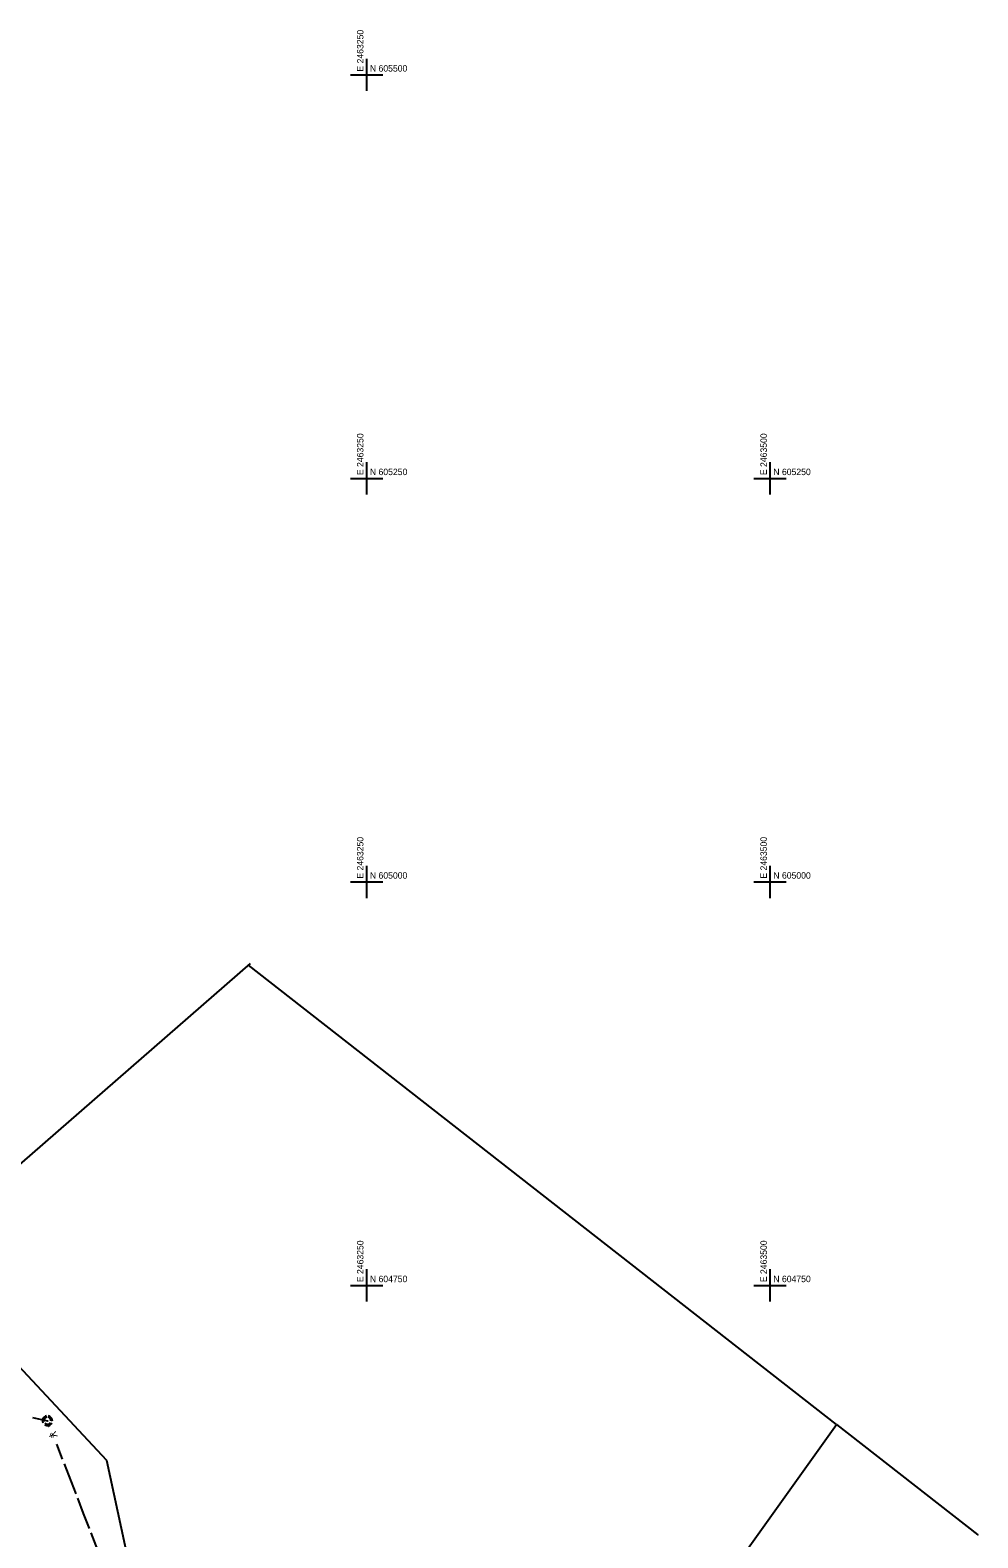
# Model space of a CAD drawing. Extents: x 2443269 to 2494951, y 591171 to 622130.
# Drawn here: x 2463041 to 2463629, y 604594 to 605528 of the extents above; entities that cross this region are included whole.
import ezdxf

# ---------------------------------------------------------------- set-up
doc = ezdxf.new("R2010")
doc.units = 0
for name, color, linetype in [('SURVEY - CENTERLINE - Existing Roads', 7, 'Continuous'), ('SURVEY - CONTROL - Grid', 7, 'Continuous'), ('SURVEY - CONTROL - Grid Text', 7, 'Continuous'), ('SURVEY - PROPERTY - Property Lines', 7, 'Continuous'), ('SURVEY - PROPERTY - ROW Lines', 7, 'Continuous'), ('SURVEY - UTILITIES - Sanitary Sewer with Text', 7, 'Continuous')]:
    doc.layers.add(name, color=color, linetype=linetype)

# ---------------------------------------------------------------- blocks, each defined once
blk = doc.blocks.new('xmh')
at = {"layer": 'SURVEY - CENTERLINE - Existing Roads'}
for p, q in [((-2.948, 0.825), (-3.065, 0.141)), ((-3.065, 0.141), (-3.065, 0.141)), ((-3.065, 0.141), (-3.03, -0.551)), ((-2.684, 1.466), (-2.948, 0.825)), ((-2.948, 0.825), (-2.948, 0.825)), ((-2.286, 2.034), (-2.684, 1.466)), ((-2.684, 1.466), (-2.684, 1.466)), ((-1.773, 2.501), (-2.286, 2.034)), ((-2.286, 2.034), (-2.286, 2.034)), ((-2.167, 0.395), (-2.198, -0.058)), ((-2.039, 0.831), (-2.167, 0.395)), ((-2.167, 0.395), (-2.167, 0.395)), ((-1.822, 1.23), (-2.039, 0.831)), ((-2.039, 0.831), (-2.039, 0.831)), ((-1.525, 1.574), (-1.822, 1.23)), ((-1.822, 1.23), (-1.822, 1.23)), ((-1.171, 2.844), (-1.773, 2.501)), ((-1.773, 2.501), (-1.773, 2.501)), ((-1.161, 1.847), (-1.525, 1.574)), ((-1.525, 1.574), (-1.525, 1.574)), ((-0.508, 3.048), (-1.171, 2.844)), ((-1.171, 2.844), (-1.171, 2.844)), ((-0.748, 2.036), (-1.161, 1.847)), ((-1.161, 1.847), (-1.161, 1.847)), ((-0.304, 2.133), (-0.748, 2.036)), ((-0.748, 2.036), (-0.748, 2.036)), ((1.042, 2.883), (0.508, 3.048)), ((0.864, 2.014), (0.508, 2.133)), ((1.194, 1.835), (0.864, 2.014)), ((0.864, 2.014), (0.864, 2.014)), ((1.539, 2.628), (1.042, 2.883)), ((1.042, 2.883), (1.042, 2.883)), ((1.487, 1.599), (1.194, 1.835)), ((1.194, 1.835), (1.194, 1.835)), ((1.734, 1.316), (1.487, 1.599)), ((1.487, 1.599), (1.487, 1.599)), ((1.985, 2.291), (1.539, 2.628)), ((1.539, 2.628), (1.539, 2.628)), ((1.927, 0.994), (1.734, 1.316)), ((1.734, 1.316), (1.734, 1.316)), ((2.061, 0.643), (1.927, 0.994)), ((1.927, 0.994), (1.927, 0.994)), ((2.366, 1.882), (1.985, 2.291)), ((1.985, 2.291), (1.985, 2.291)), ((2.13, 0.274), (2.061, 0.643)), ((2.061, 0.643), (2.061, 0.643)), ((2.133, -0.101), (2.13, 0.274)), ((2.13, 0.274), (2.13, 0.274)), ((2.671, 1.413), (2.366, 1.882)), ((2.366, 1.882), (2.366, 1.882)), ((2.89, 0.899), (2.671, 1.413)), ((2.671, 1.413), (2.671, 1.413)), ((3.017, 0.354), (2.89, 0.899)), ((2.89, 0.899), (2.89, 0.899)), ((3.048, -0.203), (3.017, 0.354)), ((3.017, 0.354), (3.017, 0.354)), ((-3.03, -0.551), (-3.03, -0.551)), ((-3.03, -0.551), (-2.844, -1.219)), ((-2.198, -0.058), (-2.198, -0.058)), ((-2.198, -0.058), (-2.133, -0.508)), ((-1.625, -1.422), (-1.25, -1.756)), ((-1.625, -2.54), (-1.054, -2.827)), ((-1.25, -1.756), (-1.25, -1.756)), ((-1.25, -1.756), (-0.808, -1.995)), ((-1.054, -2.827), (-1.054, -2.827)), ((-1.054, -2.827), (-0.436, -2.988)), ((-0.808, -1.995), (-0.808, -1.995)), ((-0.808, -1.995), (-0.323, -2.125)), ((-0.436, -2.988), (-0.436, -2.988)), ((-0.436, -2.988), (0.202, -3.016)), ((-0.323, -2.125), (-0.323, -2.125)), ((-0.323, -2.125), (0.178, -2.14)), ((0.178, -2.14), (0.67, -2.038)), ((0.178, -2.14), (0.178, -2.14)), ((0.202, -3.016), (0.832, -2.91)), ((0.202, -3.016), (0.202, -3.016)), ((0.67, -2.038), (1.125, -1.825)), ((0.67, -2.038), (0.67, -2.038)), ((0.832, -2.91), (1.426, -2.675)), ((0.832, -2.91), (0.832, -2.91)), ((1.125, -1.825), (1.518, -1.512)), ((1.125, -1.825), (1.125, -1.825)), ((1.426, -2.675), (1.958, -2.32)), ((1.426, -2.675), (1.426, -2.675)), ((1.518, -1.512), (1.828, -1.117)), ((1.518, -1.512), (1.518, -1.512)), ((1.958, -2.32), (2.403, -1.862)), ((1.958, -2.32), (1.958, -2.32)), ((2.403, -1.862), (2.743, -1.32)), ((2.403, -1.862), (2.403, -1.862))]:
    blk.add_line(p, q, dxfattribs=at)

msp = doc.modelspace()

# ---------------------------------------------------------------- linework, layer by layer
at = {"layer": 'SURVEY - CONTROL - Grid'}
for p, q in [((2463250, 605490), (2463250, 605510)), ((2463240, 605500), (2463260, 605500)), ((2463250, 605240), (2463250, 605260)), ((2463500, 605240), (2463500, 605260)), ((2463240, 605250), (2463260, 605250)), ((2463490, 605250), (2463510, 605250)), ((2463250, 604990), (2463250, 605010)), ((2463500, 604990), (2463500, 605010)), ((2463240, 605000), (2463260, 605000)), ((2463490, 605000), (2463510, 605000)), ((2463250, 604740), (2463250, 604760)), ((2463500, 604740), (2463500, 604760)), ((2463240, 604750), (2463260, 604750)), ((2463490, 604750), (2463510, 604750))]:
    msp.add_line(p, q, dxfattribs=at)
at = {"layer": 'SURVEY - PROPERTY - Property Lines'}
msp.add_line((2463541.186, 604663.87), (2463176.805, 604948.431), dxfattribs=at)
for points in [[(2462970.603, 604768.156), (2463088.693, 604641.661), (2463118.316, 604504.82), (2463394.014, 604256.663)], [(2462730.21, 603640.614), (2462887.351, 603793.774), (2462850.952, 603871.249), (2462902.324, 603971.56), (2462952.239, 604013.863), (2463024.155, 604074.813), (2463036.742, 604085.481), (2463049.33, 604096.149), (2463058.423, 604103.856), (2463159.788, 604084.425), (2463320.503, 604052.889), (2463373.82, 604167.306), (2463394.014, 604256.663), (2463511.955, 604333.69), (2463423.871, 604499.71), (2463541.186, 604663.87)], [(2463541.186, 604663.87), (2463628.748, 604595.488), (2463628.748, 604595.488)]]:
    msp.add_lwpolyline(points, dxfattribs=at)
at = {"layer": 'SURVEY - PROPERTY - ROW Lines'}
msp.add_line((2462358.441, 604235.567), (2463177.961, 604949.438), dxfattribs=at)
at = {"layer": 'SURVEY - UTILITIES - Sanitary Sewer with Text'}
for p, q in [((2463042.916, 604668.232), (2463052.159, 604666.141)), ((2463052.159, 604666.141), (2463052.348, 604665.653)), ((2463057.77, 604651.667), (2463061.384, 604642.343)), ((2463062.468, 604639.546), (2463069.697, 604620.898)), ((2463070.781, 604618.1), (2463074.395, 604608.776)), ((2463074.395, 604608.776), (2463078.01, 604599.452)), ((2463079.094, 604596.655), (2463086.322, 604578.007))]:
    msp.add_line(p, q, dxfattribs=at)

# ---------------------------------------------------------------- block references
msp.add_blockref('xmh', (2463052.159, 604666.141), dxfattribs=at)

# ---------------------------------------------------------------- texts
at = {"layer": 'SURVEY - CONTROL - Grid Text'}
for s, p in [('E 2463250', (2463248, 605502)), ('E 2463250', (2463248, 605252)), ('E 2463500', (2463498, 605252)), ('E 2463250', (2463248, 605002)), ('E 2463500', (2463498, 605002)), ('E 2463250', (2463248, 604752)), ('E 2463500', (2463498, 604752))]:
    msp.add_text(s, height=4, rotation=90, dxfattribs=at).set_placement(p)
for s, p in [('N 605500', (2463252, 605502)), ('N 605250', (2463252, 605252)), ('N 605250', (2463502, 605252)), ('N 605000', (2463252, 605002)), ('N 605000', (2463502, 605002)), ('N 604750', (2463252, 604752)), ('N 604750', (2463502, 604752))]:
    msp.add_text(s, height=4, dxfattribs=at).set_placement(p)
at = {"layer": 'SURVEY - UTILITIES - Sanitary Sewer with Text'}
for s, p in [('·', (2463050.77, 604662.807)), ('¥', (2463052.577, 604658.145))]:
    msp.add_text(s, height=5, rotation=291.187761, dxfattribs=at).set_placement(p)

doc.saveas('drawing.dxf')
